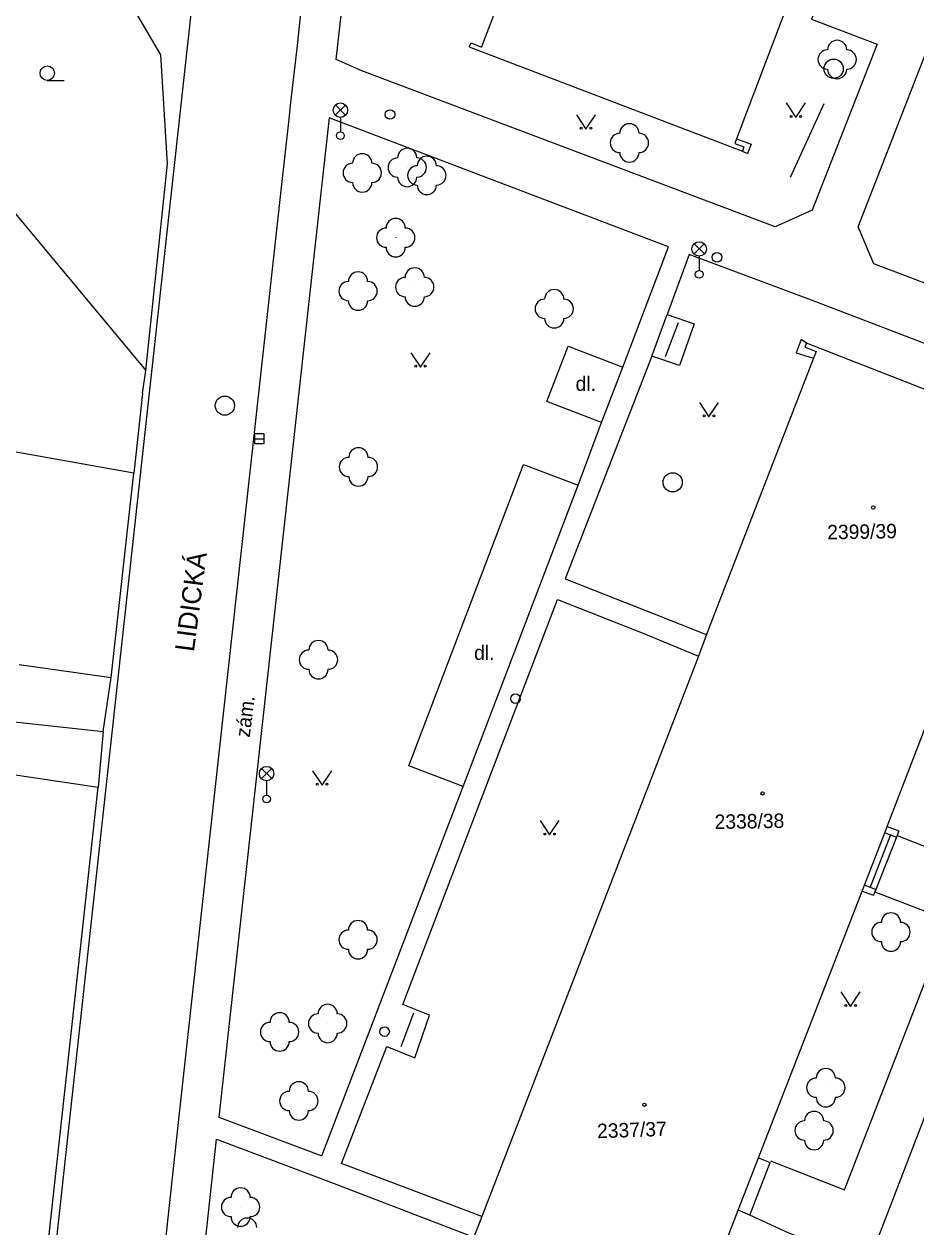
# Model space of a CAD drawing. Extents: x -737812 to -729375, y -1123000 to -1115500.
# Drawn here: x -736826.2 to -736779.8, y -1118435.7 to -1118373.1 of the extents above; entities that cross this region are included whole.
import ezdxf

# ---------------------------------------------------------------- set-up
doc = ezdxf.new("R2010")
doc.units = 0
for name, color, linetype in [('Doplněk polohopisu', 7, 'Continuous'), ('Hranice - ploty_ zdi', 7, 'Continuous'), ('Hranice parcel a úz_ celk', 7, 'Continuous'), ('Komunikace', 7, 'Continuous'), ('Názvy ulic_ silnic_ žel_', 7, 'Continuous'), ('Pomocné popisy', 7, 'Continuous'), ('Povr_ zn_ inž_ sítí - el_', 7, 'Continuous'), ('Povr_ zn_ inž_ sítí - kan_', 7, 'Continuous'), ('Povr_ zn_ inž_ sítí - vod_', 7, 'Continuous'), ('Stavební objekty', 7, 'Continuous'), ('Zeleň', 7, 'Continuous'), ('Značky druhů budov', 7, 'Continuous'), ('Značky druhů pozemků', 7, 'Continuous'), ('Čísla popisná', 7, 'Continuous')]:
    doc.layers.add(name, color=color, linetype=linetype)

msp = doc.modelspace()

# ---------------------------------------------------------------- linework, layer by layer
at = {"layer": 'Doplněk polohopisu'}
for p, q in [((-736793.5, -1118390.34), (-736792.71, -1118388.17)), ((-736792.79, -1118390.37), (-736792.12, -1118388.59)), ((-736796.12, -1118393.8), (-736795.01, -1118390.92)), ((-736803.32, -1118412.73), (-736797.34, -1118397.05)), ((-736805.91, -1118424.53), (-736806.56, -1118426.28))]:
    msp.add_line(p, q, dxfattribs=at)
for points in [[(-736785.55, -1118371.52), (-736784.79, -1118371.81), (-736785.19, -1118372.81), (-736781.77, -1118374.11), (-736785.16, -1118382.75), (-736787.08, -1118383.62), (-736808.59, -1118375.5), (-736809.93, -1118374.91), (-736808.63, -1118363.41), (-736808.27, -1118362.75), (-736807.61, -1118361.98), (-736807.24, -1118361.68), (-736806.73, -1118361.51), (-736806.23, -1118361.46), (-736805.75, -1118361.53), (-736801.56, -1118363.14), (-736800.31, -1118363.11)], [(-736778.95, -1118373.82), (-736759.6, -1118372.3), (-736766.41, -1118389.8), (-736768.59, -1118390.61), (-736781.95, -1118385.54), (-736782.77, -1118383.61), (-736778.95, -1118373.82)], [(-736816.03, -1118429.94), (-736810.68, -1118431.95), (-736803.32, -1118412.73), (-736806.14, -1118411.67), (-736800.18, -1118395.98), (-736797.34, -1118397.05), (-736796.12, -1118393.8), (-736798.96, -1118392.71), (-736797.85, -1118389.83), (-736795.01, -1118390.92), (-736792.63, -1118384.65), (-736810.29, -1118377.95), (-736810.73, -1118381.84), (-736816.03, -1118429.94)], [(-736775.61, -1118401.91), (-736771.69, -1118403.37), (-736768.68, -1118395.66), (-736769.71, -1118393.36), (-736785.19, -1118387.44), (-736791.56, -1118385.05), (-736792.71, -1118388.17), (-736791.3, -1118388.67), (-736792.07, -1118390.83), (-736793.5, -1118390.34), (-736798.01, -1118401.94), (-736793.38, -1118403.76), (-736790.68, -1118404.83)], [(-736802.34, -1118435.11), (-736809.65, -1118432.35), (-736807.3, -1118426.27), (-736805.83, -1118426.85), (-736805.07, -1118424.63), (-736806.46, -1118424.08), (-736798.42, -1118403), (-736793.83, -1118404.81), (-736791.08, -1118405.95)], [(-736780.73, -1118415.28), (-736776.89, -1118416.8), (-736772.82, -1118406.32), (-736776.69, -1118404.84)], [(-736787.32, -1118432.22), (-736783.48, -1118433.73), (-736778.04, -1118419.71), (-736781.89, -1118418.23)], [(-736788.72, -1118454.11), (-736783.04, -1118461.86), (-736779.39, -1118471.01), (-736769.98, -1118474.7), (-736769.35, -1118473.26), (-736760.6, -1118450.66), (-736756.75, -1118440.39), (-736755.79, -1118437.87), (-736778.95, -1118428.99), (-736785.08, -1118444.9), (-736783.63, -1118445.47), (-736784.45, -1118447.64), (-736785.94, -1118447.1)], [(-736793.66, -1118448.55), (-736791.56, -1118449.38), (-736789.85, -1118450.07), (-736794.97, -1118463.3), (-736796.92, -1118464.14), (-736818.28, -1118455.79), (-736818.74, -1118454.89), (-736816.15, -1118431.09), (-736810.04, -1118433.39), (-736802.77, -1118436.19)], [(-736792.56, -1118445.64), (-736790.4, -1118446.49), (-736788.7, -1118447.15), (-736784.62, -1118436.64), (-736786.41, -1118435.97), (-736788.41, -1118435.05)]]:
    msp.add_lwpolyline(points, dxfattribs=at)
at = {"layer": 'Hranice - ploty_ zdi'}
for points in [[(-736819.06, -1118374.66), (-736821.91, -1118369.77)], [(-736818.7, -1118380.34), (-736819.06, -1118374.66)], [(-736784.56, -1118377.21), (-736786.3, -1118381.05)], [(-736789.09, -1118379.04), (-736788.34, -1118379.32)], [(-736788.34, -1118379.32), (-736788.52, -1118379.8)], [(-736788.79, -1118379.68), (-736788.52, -1118379.8)], [(-736819.84, -1118391.1), (-736818.7, -1118380.34)], [(-736785.46, -1118389.67), (-736785.73, -1118389.47), (-736785.99, -1118390.18)], [(-736785.99, -1118390.18), (-736785.09, -1118390.45)], [(-736820.01, -1118392.29), (-736819.84, -1118391.1)], [(-736820.01, -1118392.29), (-736820.45, -1118396.44)], [(-736821.63, -1118407.06), (-736820.45, -1118396.44)], [(-736826.42, -1118406.39), (-736821.63, -1118407.06)], [(-736822.05, -1118409.87), (-736821.63, -1118407.06)], [(-736826.84, -1118409.36), (-736822.05, -1118409.87)], [(-736822.05, -1118409.87), (-736822.31, -1118412.77)], [(-736826.5, -1118450.93), (-736822.31, -1118412.77)], [(-736781.26, -1118414.82), (-736780.65, -1118415.05)], [(-736780.65, -1118415.05), (-736780.77, -1118415.37)], [(-736781.08, -1118415.25), (-736782.15, -1118417.98)], [(-736780.77, -1118415.37), (-736781.84, -1118418.1)], [(-736781.38, -1118415.14), (-736781.08, -1118415.25), (-736780.77, -1118415.37)], [(-736782.55, -1118418.18), (-736781.97, -1118418.4)], [(-736782.43, -1118417.87), (-736782.15, -1118417.98), (-736781.84, -1118418.1)], [(-736781.84, -1118418.1), (-736781.97, -1118418.4)], [(-736788.41, -1118435.05), (-736787.34, -1118432.3)], [(-736787.95, -1118432.06), (-736787.34, -1118432.3)], [(-736788.41, -1118435.05), (-736789.01, -1118434.79)]]:
    msp.add_lwpolyline(points, dxfattribs=at)
at = {"layer": 'Hranice parcel a úz_ celk'}
for points in [[(-736820.45, -1118396.44), (-736840.13, -1118392.93), (-736851.63, -1118377.5)], [(-736830.42, -1118378.4), (-736819.84, -1118391.1)], [(-736827.2, -1118412.04), (-736822.31, -1118412.77)]]:
    msp.add_lwpolyline(points, dxfattribs=at)
at = {"layer": 'Komunikace'}
for points in [[(-736819.01, -1118355.75), (-736819.78, -1118369.97), (-736817.48, -1118372.37), (-736821.29, -1118407.1), (-736824.12, -1118432.89), (-736826.08, -1118450.89), (-736826.39, -1118451.78), (-736827.11, -1118452.43), (-736827.55, -1118452.67), (-736828.44, -1118452.83), (-736829.57, -1118452.71)], [(-736824.89, -1118510.71), (-736823, -1118479.78), (-736822.47, -1118471.75), (-736822.24, -1118468.77), (-736821.35, -1118459.8), (-736821.26, -1118458.78), (-736820.69, -1118453.76), (-736818.08, -1118429.73), (-736812.77, -1118381.57), (-736812.39, -1118378.17), (-736812.28, -1118377.15), (-736811.94, -1118374.18), (-736811.83, -1118373.18), (-736810.48, -1118361.25)]]:
    msp.add_lwpolyline(points, dxfattribs=at)
at = {"layer": 'Povr_ zn_ inž_ sítí - el_'}
for p, q in [((-736809.974, -1118377.808), (-736809.446, -1118377.28)), ((-736809.438, -1118377.805), (-736809.966, -1118377.276)), ((-736809.71, -1118377.92), (-736809.71, -1118378.67)), ((-736791.304, -1118385.028), (-736790.776, -1118384.5)), ((-736790.768, -1118385.025), (-736791.296, -1118384.496)), ((-736791.04, -1118385.14), (-736791.04, -1118385.89)), ((-736813.814, -1118412.328), (-736813.286, -1118411.8)), ((-736813.278, -1118412.325), (-736813.806, -1118411.796)), ((-736813.55, -1118412.44), (-736813.55, -1118413.19))]:
    msp.add_line(p, q, dxfattribs=at)
for centre, radius in [((-736809.71, -1118377.545), 0.375), ((-736809.71, -1118378.87), 0.2), ((-736791.04, -1118384.765), 0.375), ((-736791.04, -1118386.09), 0.2), ((-736813.55, -1118412.065), 0.375), ((-736813.55, -1118413.39), 0.2)]:
    msp.add_circle(centre, radius, dxfattribs=at)
at = {"layer": 'Povr_ zn_ inž_ sítí - kan_'}
msp.add_line((-736814.17, -1118394.64), (-736813.67, -1118394.64), dxfattribs=at)
msp.add_lwpolyline([(-736814.17, -1118394.891), (-736813.669, -1118394.891), (-736813.669, -1118394.389), (-736814.17, -1118394.389)], close=True, dxfattribs=at)
for centre in [(-736784.04, -1118375.39), (-736815.72, -1118392.92), (-736792.42, -1118396.91)]:
    msp.add_circle(centre, 0.5, dxfattribs=at)
at = {"layer": 'Povr_ zn_ inž_ sítí - vod_'}
for centre in [(-736807.13, -1118377.77), (-736790.11, -1118385.2), (-736800.6, -1118408.17), (-736807.41, -1118425.49)]:
    msp.add_circle(centre, 0.25, dxfattribs=at)
at = {"layer": 'Stavební objekty'}
for points in [[(-736790.73, -1118343.91), (-736790.87, -1118344.27), (-736797.34, -1118361.13), (-736797.46, -1118361.44), (-736798.19, -1118363.37), (-736798.32, -1118363.7), (-736802.26, -1118373.97), (-736802.37, -1118374.26)], [(-736786.49, -1118372.17), (-736786.6, -1118372.47), (-736789.09, -1118379.04), (-736789.18, -1118379.28)], [(-736803, -1118374.25), (-736802.91, -1118374.05)], [(-736803, -1118374.25), (-736788.79, -1118379.68)], [(-736802.91, -1118374.05), (-736802.37, -1118374.26)], [(-736789.18, -1118379.28), (-736788.71, -1118379.46)], [(-736788.71, -1118379.46), (-736788.79, -1118379.68)], [(-736785.53, -1118389.87), (-736785.46, -1118389.67)], [(-736785.53, -1118389.87), (-736784.96, -1118390.1)], [(-736772.85, -1118394.59), (-736785.46, -1118389.67)], [(-736784.96, -1118390.1), (-736785.09, -1118390.45), (-736790.55, -1118404.55), (-736791.13, -1118406.09), (-736802.34, -1118435.11), (-736802.77, -1118436.19), (-736805.93, -1118444.34), (-736808.23, -1118450.3), (-736808.44, -1118450.84)], [(-736782.55, -1118418.18), (-736782.43, -1118417.87), (-736781.38, -1118415.14), (-736781.26, -1118414.82), (-736777.41, -1118404.82), (-736777.29, -1118404.51), (-736776.2, -1118401.68), (-736776.1, -1118401.42), (-736773.63, -1118395)], [(-736789.01, -1118434.79), (-736787.95, -1118432.06), (-736782.55, -1118418.18)], [(-736794.19, -1118448.21), (-736793.13, -1118445.46), (-736793.01, -1118445.16), (-736789.01, -1118434.79)]]:
    msp.add_lwpolyline(points, dxfattribs=at)
at = {"layer": 'Zeleň'}
for centre in [(-736783.86, -1118374.91), (-736794.67, -1118379.25), (-736806.23, -1118380.53), (-736808.57, -1118380.81), (-736805.21, -1118380.94), (-736806.83, -1118384.18), (-736805.84, -1118386.75), (-736808.79, -1118386.96), (-736798.58, -1118387.88), (-736808.77, -1118396.11), (-736810.85, -1118406.14), (-736808.79, -1118420.71), (-736781.06, -1118420.31), (-736810.37, -1118425.07), (-736812.87, -1118425.51), (-736784.45, -1118428.41), (-736811.87, -1118429.1), (-736785.06, -1118430.64), (-736814.9, -1118434.62)]:
    msp.add_circle(centre, 0.0005, dxfattribs=at)
for centre, start, end in [((-736783.86, -1118374.41), 360, 179.99999), ((-736784.36, -1118374.91), 89.99999, 269.99999), ((-736783.36, -1118374.91), 270, 89.99999), ((-736783.86, -1118375.41), 179.99999, 359.99999), ((-736795.17, -1118379.25), 89.99999, 269.99999), ((-736794.67, -1118378.75), 360, 179.99999), ((-736794.17, -1118379.25), 270, 89.99999), ((-736808.57, -1118380.31), 0, 179.99999), ((-736806.23, -1118380.03), 360, 179.99999), ((-736805.21, -1118380.44), 360, 179.99999), ((-736794.67, -1118379.75), 179.99999, 359.99999), ((-736809.07, -1118380.81), 89.99999, 269.99999), ((-736808.07, -1118380.81), 270, 89.99999), ((-736806.73, -1118380.53), 89.99999, 269.99999), ((-736805.71, -1118380.94), 89.99999, 269.99999), ((-736805.73, -1118380.53), 270, 89.99999), ((-736804.71, -1118380.94), 270, 89.99999), ((-736806.23, -1118381.03), 179.99999, 359.99999), ((-736808.57, -1118381.31), 179.99999, 359.99999), ((-736805.21, -1118381.44), 179.99999, 359.99999), ((-736807.33, -1118384.18), 89.99999, 269.99999), ((-736806.83, -1118383.68), 360, 179.99999), ((-736806.33, -1118384.18), 270, 89.99999), ((-736806.83, -1118384.68), 179.99999, 359.99999), ((-736808.79, -1118386.46), 0, 179.99999), ((-736806.34, -1118386.75), 89.99999, 269.99999), ((-736805.84, -1118386.25), 360, 179.99999), ((-736805.34, -1118386.75), 270, 89.99999), ((-736809.29, -1118386.96), 89.99999, 269.99999), ((-736808.29, -1118386.96), 270, 89.99999), ((-736798.58, -1118387.38), 360, 179.99999), ((-736808.79, -1118387.46), 179.99999, 359.99999), ((-736805.84, -1118387.25), 179.99999, 359.99999), ((-736799.08, -1118387.88), 89.99999, 269.99999), ((-736798.08, -1118387.88), 270, 89.99999), ((-736798.58, -1118388.38), 179.99999, 359.99999), ((-736809.27, -1118396.11), 89.99999, 269.99999), ((-736808.77, -1118395.61), 360, 179.99999), ((-736808.27, -1118396.11), 270, 89.99999), ((-736808.77, -1118396.61), 179.99999, 359.99999), ((-736811.35, -1118406.14), 89.99999, 269.99999), ((-736810.85, -1118405.64), 360, 179.99999), ((-736810.35, -1118406.14), 270, 89.99999), ((-736810.85, -1118406.64), 179.99999, 359.99999), ((-736781.06, -1118419.81), 360, 179.99999), ((-736808.79, -1118420.21), 360, 179.99999), ((-736781.56, -1118420.31), 89.99999, 269.99999), ((-736780.56, -1118420.31), 270, 89.99999), ((-736809.29, -1118420.71), 89.99999, 269.99999), ((-736808.29, -1118420.71), 270, 89.99999), ((-736808.79, -1118421.21), 179.99999, 359.99999), ((-736781.06, -1118420.81), 179.99999, 359.99999), ((-736810.37, -1118424.57), 360, 179.99999), ((-736813.37, -1118425.51), 89.99999, 269.99999), ((-736812.87, -1118425.01), 360, 179.99999), ((-736812.37, -1118425.51), 270, 89.99999), ((-736810.87, -1118425.07), 89.99999, 269.99999), ((-736809.87, -1118425.07), 270, 89.99999), ((-736810.37, -1118425.57), 179.99999, 359.99999), ((-736812.87, -1118426.01), 179.99999, 359.99999), ((-736784.45, -1118427.91), 360, 179.99999), ((-736811.87, -1118428.6), 360, 179.99999), ((-736784.95, -1118428.41), 89.99999, 269.99999), ((-736783.95, -1118428.41), 270, 89.99999), ((-736812.37, -1118429.1), 89.99999, 269.99999), ((-736811.37, -1118429.1), 270, 89.99999), ((-736784.45, -1118428.91), 179.99999, 359.99999), ((-736811.87, -1118429.6), 179.99999, 359.99999), ((-736785.06, -1118430.14), 360, 179.99999), ((-736785.56, -1118430.64), 89.99999, 269.99999), ((-736784.56, -1118430.64), 270, 89.99999), ((-736785.06, -1118431.14), 179.99999, 359.99999), ((-736814.9, -1118434.12), 360, 179.99999), ((-736815.4, -1118434.62), 89.99999, 269.99999), ((-736814.4, -1118434.62), 270, 89.99999), ((-736814.9, -1118435.12), 179.99999, 359.99999), ((-736814.56, -1118435.69), 0, 179.99999)]:
    msp.add_arc(centre, 0.5, start, end, dxfattribs=at)
at = {"layer": 'Značky druhů budov'}
for centre in [(-736781.98, -1118398.22), (-736787.74, -1118413.1), (-736793.89, -1118429.3)]:
    msp.add_circle(centre, 0.0875, dxfattribs=at)
at = {"layer": 'Značky druhů pozemků'}
msp.add_line((-736824.96, -1118375.995), (-736824.085, -1118375.995), dxfattribs=at)
for points in [[(-736786.51, -1118377.17), (-736786.01, -1118377.92), (-736785.51, -1118377.17)], [(-736797.43, -1118377.78), (-736796.93, -1118378.53), (-736796.43, -1118377.78)], [(-736806.04, -1118390.17), (-736805.54, -1118390.92), (-736805.04, -1118390.17)], [(-736791.03, -1118392.75), (-736790.53, -1118393.5), (-736790.03, -1118392.75)], [(-736811.16, -1118411.92), (-736810.66, -1118412.67), (-736810.16, -1118411.92)], [(-736799.32, -1118414.51), (-736798.82, -1118415.26), (-736798.32, -1118414.51)], [(-736783.66, -1118423.43), (-736783.16, -1118424.18), (-736782.66, -1118423.43)]]:
    msp.add_lwpolyline(points, dxfattribs=at)
for centre, radius in [((-736824.96, -1118375.62), 0.375), ((-736786.26, -1118377.87), 0.05), ((-736785.76, -1118377.87), 0.05), ((-736797.18, -1118378.48), 0.05), ((-736796.68, -1118378.48), 0.05), ((-736805.79, -1118390.87), 0.05), ((-736805.29, -1118390.87), 0.05), ((-736790.78, -1118393.45), 0.05), ((-736790.28, -1118393.45), 0.05), ((-736810.91, -1118412.62), 0.05), ((-736810.41, -1118412.62), 0.05), ((-736799.07, -1118415.21), 0.05), ((-736798.57, -1118415.21), 0.05), ((-736783.41, -1118424.13), 0.05), ((-736782.91, -1118424.13), 0.05)]:
    msp.add_circle(centre, radius, dxfattribs=at)

# ---------------------------------------------------------------- texts
at = {"layer": 'Názvy ulic_ silnic_ žel_'}
msp.add_text('LIDICKÁ', height=1, rotation=82.57348, dxfattribs=at).set_placement((-736817.33, -1118405.76))
at = {"layer": 'Pomocné popisy'}
for p in [(-736797.47, -1118392.15), (-736802.75, -1118406.15)]:
    msp.add_text('dl.', height=0.75, dxfattribs=at).set_placement(p)
msp.add_text('zám.', height=0.75, rotation=82.79501, dxfattribs=at).set_placement((-736814.43, -1118410.21))
at = {"layer": 'Čísla popisná'}
for s, rotation, p in [('2399/39', 0.98891, (-736784.37, -1118399.88)), ('2338/38', 0.94451, (-736790.23, -1118414.95)), ('2337/37', 1.93775, (-736796.34, -1118431.04))]:
    msp.add_text(s, height=0.75, rotation=rotation, dxfattribs=at).set_placement(p)

doc.saveas('drawing.dxf')
